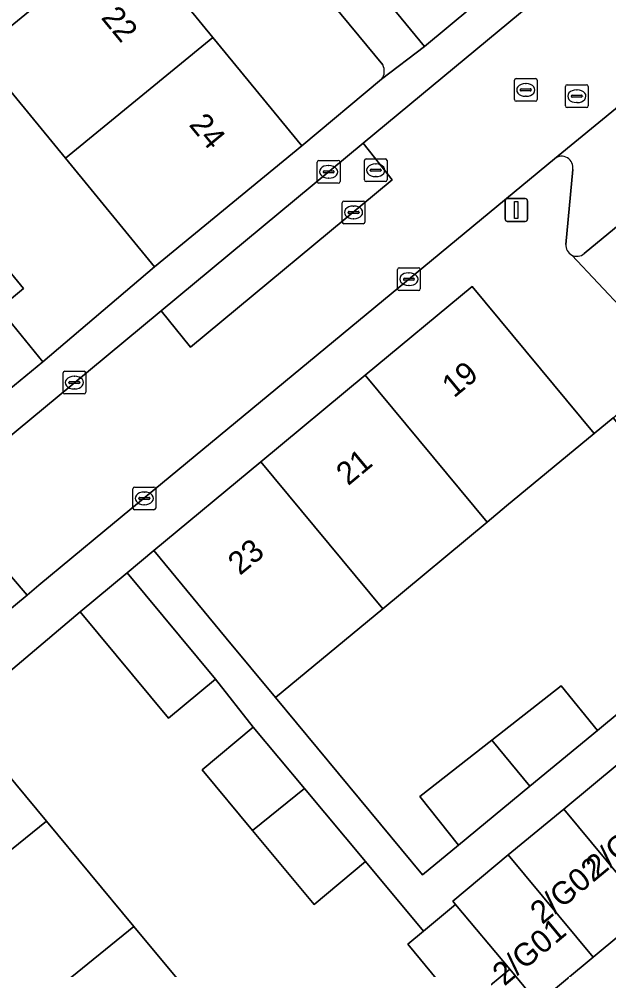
# Model space of a CAD drawing. Extents: x 159039 to 160102, y 381214 to 382524.
# Drawn here: x 159634.45 to 159660.4, y 381905.02 to 381946.85 of the extents above; entities that cross this region are included whole.
import ezdxf

# ---------------------------------------------------------------- set-up
doc = ezdxf.new("R2010")
doc.units = 0
for name, color, linetype in [('IMGEO_Erf', 7, 'Continuous'), ('IMGEO_Kolk', 7, 'Continuous'), ('IMGEO_Lichtmast', 7, 'Continuous'), ('IMGEO_Muur', 7, 'Continuous'), ('IMGEO_Pand', 7, 'Continuous'), ('IMGEO_Pand_nummerreeks', 7, 'Continuous'), ('IMGEO_Parkeervlak_open', 7, 'Continuous'), ('IMGEO_Rijbaan_lokaal_open', 7, 'Continuous'), ('IMGEO_Rioolput', 7, 'Continuous'), ('IMGEO_Voetpad_open', 7, 'Continuous')]:
    doc.layers.add(name, color=color, linetype=linetype)

msp = doc.modelspace()

# ---------------------------------------------------------------- linework, layer by layer
at = {"layer": 'IMGEO_Erf'}
for points in [[(159650.449, 381944.826), (159634.526, 381964.085), (159636.038, 381965.377), (159635.113, 381966.486), (159635.563, 381966.926), (159634.375, 381968.349)], [(159631.428, 381960.105), (159635.34, 381955.339), (159639.157, 381950.688), (159642.973, 381946.038), (159646.885, 381941.272), (159650.398, 381944.197)], [(159632.732, 381937.322), (159634.644, 381934.991), (159633.572, 381934.111), (159635.493, 381931.77), (159640.403, 381935.953), (159636.491, 381940.72), (159632.675, 381945.37)], [(159662.136, 381907.6), (159659.702, 381905.579), (159657.269, 381903.559), (159656.031, 381905.052), (159653.913, 381903.295), (159651.545, 381906.15), (159652.241, 381906.727), (159649.687, 381909.786), (159647.434, 381907.905), (159644.722, 381911.154), (159642.498, 381913.819), (159644.75, 381915.7), (159643.088, 381917.811), (159641.017, 381916.093), (159637.136, 381920.774), (159631.769, 381916.237)], [(159632.522, 381915.331), (159635.652, 381911.563), (159639.504, 381906.927), (159643.355, 381902.292)]]:
    msp.add_lwpolyline(points, dxfattribs=at)
msp.add_lwpolyline([(159663.915, 381921.252), (159660.937, 381924.843), (159662.932, 381926.498), (159660.581, 381929.302), (159659.744, 381928.618), (159655.895, 381925.427), (159655.037, 381924.715), (159650.443, 381920.908), (159645.73, 381917), (159652.193, 381909.2), (159653.783, 381910.512), (159652.074, 381912.648), (159655.239, 381915.123), (159658.3, 381917.517), (159659.887, 381915.55), (159661.89, 381917.203), (159662.979, 381915.89), (159663.272, 381916.133), (159665.706, 381918.152), (159666.168, 381918.535), (159666.11, 381918.605)], close=True, dxfattribs=at)
msp.add_arc((159649.929, 381944.552), 0.588, 322.9189, 27.8102, dxfattribs=at)
at = {"layer": 'IMGEO_Kolk'}
for p, q in [((159647.566, 381939.698), (159647.566, 381940.55)), ((159647.641, 381940.624), (159648.493, 381940.624)), ((159648.567, 381940.55), (159648.567, 381939.698)), ((159647.825, 381940.118), (159647.825, 381940.13)), ((159647.868, 381940.167), (159648.266, 381940.167)), ((159648.054, 381940.404), (159648.079, 381940.404)), ((159648.309, 381940.13), (159648.309, 381940.118)), ((159648.263, 381940.081), (159647.865, 381940.081)), ((159648.077, 381939.844), (159648.052, 381939.844)), ((159648.493, 381939.624), (159647.641, 381939.624)), ((159651.17, 381935.903), (159652.022, 381935.903)), ((159651.095, 381934.977), (159651.095, 381935.829)), ((159651.583, 381935.683), (159651.608, 381935.683)), ((159652.096, 381935.829), (159652.096, 381934.977)), ((159651.354, 381935.397), (159651.354, 381935.409)), ((159651.792, 381935.36), (159651.394, 381935.36)), ((159651.397, 381935.446), (159651.795, 381935.446)), ((159651.606, 381935.123), (159651.581, 381935.123)), ((159651.838, 381935.409), (159651.838, 381935.397)), ((159652.022, 381934.903), (159651.17, 381934.903)), ((159636.46, 381931.356), (159637.312, 381931.356)), ((159636.385, 381930.43), (159636.385, 381931.282)), ((159636.687, 381930.899), (159637.085, 381930.899)), ((159636.873, 381931.136), (159636.898, 381931.136)), ((159637.386, 381931.282), (159637.386, 381930.43)), ((159636.644, 381930.85), (159636.644, 381930.862)), ((159637.082, 381930.813), (159636.684, 381930.813)), ((159636.896, 381930.576), (159636.871, 381930.576)), ((159637.128, 381930.862), (159637.128, 381930.85)), ((159637.312, 381930.356), (159636.46, 381930.356)), ((159639.459, 381925.334), (159639.459, 381926.186)), ((159639.534, 381926.26), (159640.386, 381926.26)), ((159639.947, 381926.04), (159639.972, 381926.04)), ((159640.46, 381926.186), (159640.46, 381925.334)), ((159639.718, 381925.754), (159639.718, 381925.766)), ((159640.156, 381925.717), (159639.758, 381925.717)), ((159639.761, 381925.803), (159640.159, 381925.803)), ((159639.97, 381925.48), (159639.945, 381925.48)), ((159640.202, 381925.766), (159640.202, 381925.754)), ((159640.386, 381925.26), (159639.534, 381925.26))]:
    msp.add_line(p, q, dxfattribs=at)
for points in [[(159647.566, 381939.698), (159647.566, 381940.55)], [(159647.641, 381940.624), (159648.493, 381940.624)], [(159648.567, 381940.55), (159648.567, 381939.698)], [(159648.493, 381939.624), (159647.641, 381939.624)], [(159651.17, 381935.903), (159652.022, 381935.903)], [(159651.095, 381934.977), (159651.095, 381935.829)], [(159652.096, 381935.829), (159652.096, 381934.977)], [(159652.022, 381934.903), (159651.17, 381934.903)], [(159636.46, 381931.356), (159637.312, 381931.356)], [(159636.385, 381930.43), (159636.385, 381931.282)], [(159637.386, 381931.282), (159637.386, 381930.43)], [(159637.312, 381930.356), (159636.46, 381930.356)], [(159639.459, 381925.334), (159639.459, 381926.186)], [(159639.534, 381926.26), (159640.386, 381926.26)], [(159640.46, 381926.186), (159640.46, 381925.334)], [(159640.386, 381925.26), (159639.534, 381925.26)]]:
    msp.add_lwpolyline(points, dxfattribs=at)
for centre, radius, start, end in [((159647.643, 381940.548), 0.0765, 91.552, 178.448), ((159647.643, 381940.548), 0.0765, 91.552, 178.448), ((159648.491, 381940.548), 0.0765, 1.552, 88.448), ((159648.491, 381940.548), 0.0765, 1.552, 88.448), ((159647.865, 381940.127), 0.0403, 85.8775, 175.7526), ((159647.862, 381940.117), 0.0366, 178.938, 274.7102), ((159648.266, 381940.124), 0.043, 264.8664, 352.4533), ((159648.27, 381940.129), 0.0386, 1.7309, 96.639), ((159647.643, 381939.7), 0.0765, 181.552, 268.448), ((159647.643, 381939.7), 0.0765, 181.552, 268.448), ((159648.491, 381939.7), 0.0765, 271.552, 358.448), ((159648.491, 381939.7), 0.0765, 271.552, 358.448), ((159651.172, 381935.827), 0.0765, 91.552, 178.448), ((159651.172, 381935.827), 0.0765, 91.552, 178.448), ((159652.02, 381935.827), 0.0765, 1.552, 88.448), ((159652.02, 381935.827), 0.0765, 1.552, 88.448), ((159651.394, 381935.406), 0.0403, 85.8775, 175.7526), ((159651.391, 381935.396), 0.0366, 178.938, 274.7102), ((159651.795, 381935.403), 0.043, 264.8664, 352.4533), ((159651.799, 381935.408), 0.0386, 1.7309, 96.639), ((159651.172, 381934.979), 0.0765, 181.552, 268.448), ((159651.172, 381934.979), 0.0765, 181.552, 268.448), ((159652.02, 381934.979), 0.0765, 271.552, 358.448), ((159652.02, 381934.979), 0.0765, 271.552, 358.448), ((159636.462, 381931.28), 0.0765, 91.552, 178.448), ((159636.462, 381931.28), 0.0765, 91.552, 178.448), ((159637.31, 381931.28), 0.0765, 1.552, 88.448), ((159637.31, 381931.28), 0.0765, 1.552, 88.448), ((159636.684, 381930.859), 0.0403, 85.8775, 175.7526), ((159637.089, 381930.861), 0.0386, 1.7309, 96.639), ((159636.681, 381930.849), 0.0366, 178.938, 274.7102), ((159637.085, 381930.856), 0.043, 264.8664, 352.4533), ((159636.462, 381930.432), 0.0765, 181.552, 268.448), ((159636.462, 381930.432), 0.0765, 181.552, 268.448), ((159637.31, 381930.432), 0.0765, 271.552, 358.448), ((159637.31, 381930.432), 0.0765, 271.552, 358.448), ((159639.536, 381926.184), 0.0765, 91.552, 178.448), ((159639.536, 381926.184), 0.0765, 91.552, 178.448), ((159640.384, 381926.184), 0.0765, 1.552, 88.448), ((159640.384, 381926.184), 0.0765, 1.552, 88.448), ((159639.758, 381925.763), 0.0403, 85.8775, 175.7526), ((159639.755, 381925.753), 0.0366, 178.938, 274.7102), ((159640.159, 381925.76), 0.043, 264.8664, 352.4533), ((159640.163, 381925.765), 0.0386, 1.7309, 96.639), ((159639.536, 381925.336), 0.0765, 181.552, 268.448), ((159639.536, 381925.336), 0.0765, 181.552, 268.448), ((159640.384, 381925.336), 0.0765, 271.552, 358.448), ((159640.384, 381925.336), 0.0765, 271.552, 358.448)]:
    msp.add_arc(centre, radius, start, end, dxfattribs=at)
for centre, major_axis, ratio, start_param, end_param in [((159648.053, 381940.124), (-0.387, 0.002), 0.722429, 4.712389, 7.853982), ((159648.078, 381940.124), (-0.39, 0.002), 0.717154, 1.570796, 4.712389), ((159651.582, 381935.403), (-0.387, 0.002), 0.722429, 4.712389, 7.853982), ((159651.607, 381935.403), (-0.39, 0.002), 0.717154, 1.570796, 4.712389), ((159636.872, 381930.856), (-0.387, 0.002), 0.722429, 4.712389, 7.853982), ((159636.897, 381930.856), (-0.39, 0.002), 0.717154, 1.570796, 4.712389), ((159639.946, 381925.76), (-0.387, 0.002), 0.722429, 4.712389, 7.853982), ((159639.971, 381925.76), (-0.39, 0.002), 0.717154, 1.570796, 4.712389)]:
    msp.add_ellipse(centre, major_axis=major_axis, ratio=ratio, start_param=start_param, end_param=end_param, dxfattribs=at)
at = {"layer": 'IMGEO_Lichtmast'}
for p, q in [((159655.824, 381938.045), (159655.824, 381938.845)), ((159655.824, 381938.845), (159655.824, 381938.045)), ((159655.924, 381938.945), (159656.714, 381938.945)), ((159656.714, 381938.945), (159655.924, 381938.945)), ((159656.814, 381938.845), (159656.814, 381938.045)), ((159656.814, 381938.045), (159656.814, 381938.845)), ((159656.714, 381937.945), (159655.924, 381937.945)), ((159655.924, 381937.945), (159656.714, 381937.945))]:
    msp.add_line(p, q, dxfattribs=at)
msp.add_lwpolyline([(159656.244, 381938.82), (159656.394, 381938.82), (159656.394, 381938.07), (159656.244, 381938.07), (159656.244, 381938.82)], dxfattribs=at)
for centre, start, end in [((159655.924, 381938.845), 90, 180), ((159655.924, 381938.845), 90, 180), ((159656.714, 381938.845), 0, 90), ((159656.714, 381938.845), 360, 90), ((159655.924, 381938.045), 180, 270), ((159655.924, 381938.045), 180, 270), ((159656.714, 381938.045), 270, 0), ((159656.714, 381938.045), 270, 0)]:
    msp.add_arc(centre, 0.1, start, end, dxfattribs=at)
at = {"layer": 'IMGEO_Muur'}
for points in [[(159635.493, 381931.77), (159640.403, 381935.953)], [(159659.744, 381928.618), (159660.581, 381929.302), (159662.932, 381926.498)]]:
    msp.add_lwpolyline(points, dxfattribs=at)
at = {"layer": 'IMGEO_Pand'}
for points in [[(159632.675, 381945.37), (159639.157, 381950.688), (159635.34, 381955.339), (159628.858, 381950.02)], [(159636.491, 381940.72), (159642.973, 381946.038), (159639.157, 381950.688), (159632.675, 381945.37)], [(159636.491, 381940.72), (159640.403, 381935.953), (159646.885, 381941.272), (159642.973, 381946.038)], [(159632.744, 381929.514), (159635.493, 381931.77), (159633.572, 381934.111), (159634.644, 381934.991), (159632.732, 381937.322), (159628.91, 381934.186)], [(159649.679, 381931.178), (159655.037, 381924.715), (159655.895, 381925.427), (159659.744, 381928.618), (159654.386, 381935.081)], [(159649.679, 381931.178), (159645.086, 381927.37), (159650.443, 381920.908), (159655.037, 381924.715)], [(159650.443, 381920.908), (159645.086, 381927.37), (159640.373, 381923.463), (159643.564, 381919.614), (159645.73, 381917)], [(159637.136, 381920.774), (159641.017, 381916.093), (159643.088, 381917.811), (159639.208, 381922.491)], [(159656.917, 381913.099), (159659.887, 381915.55), (159658.3, 381917.517), (159655.239, 381915.123)], [(159635.652, 381911.563), (159632.522, 381915.331), (159631.769, 381916.237), (159626.723, 381912.063), (159625.296, 381910.882), (159629.113, 381906.267)], [(159647.003, 381913.001), (159644.75, 381915.7), (159642.498, 381913.819), (159644.722, 381911.154)], [(159656.917, 381913.099), (159655.239, 381915.123), (159652.074, 381912.648), (159653.783, 381910.512)], [(159658.403, 381912.096), (159662.136, 381907.6), (159664.569, 381909.62), (159660.837, 381914.114)], [(159647.003, 381913.001), (159644.722, 381911.154), (159647.434, 381907.905), (159649.687, 381909.786)], [(159655.968, 381910.077), (159659.702, 381905.579), (159662.136, 381907.6), (159658.403, 381912.096)], [(159639.504, 381906.927), (159635.652, 381911.563), (159629.113, 381906.267), (159632.954, 381901.623)], [(159655.968, 381910.077), (159653.523, 381908.049), (159653.651, 381907.896), (159656.031, 381905.052), (159657.269, 381903.559), (159659.702, 381905.579)], [(159653.651, 381907.896), (159652.241, 381906.727), (159651.545, 381906.15), (159653.913, 381903.295), (159656.031, 381905.052)], [(159643.355, 381902.292), (159639.504, 381906.927), (159632.954, 381901.623), (159636.796, 381896.977)]]:
    msp.add_lwpolyline(points, close=True, dxfattribs=at)
at = {"layer": 'IMGEO_Parkeervlak_open'}
for points in [[(159692.556, 381969.219), (159675.735, 381955.294), (159672.054, 381952.235), (159658.001, 381940.7)], [(159659.309, 381936.529), (159661.888, 381938.663), (159663.941, 381940.362), (159667.211, 381943.069), (159670.004, 381945.38), (159673.476, 381948.254), (159675.537, 381949.959), (159693.83, 381965.098)], [(159658.805, 381940.22), (159658.499, 381936.935)], [(159626.501, 381914.629), (159634.804, 381921.508), (159633.509, 381923.021), (159632.286, 381922.003), (159628.611, 381918.954), (159622.557, 381913.92)]]:
    msp.add_lwpolyline(points, dxfattribs=at)
msp.add_lwpolyline([(159640.703, 381934.004), (159641.997, 381932.408), (159650.867, 381939.766), (159649.586, 381941.383)], close=True, dxfattribs=at)
for centre, radius, start, end in [((159658.312, 381940.308), 0.5, 349.8286, 128.4957), ((159658.986, 381936.895), 0.489, 175.2874, 242.3063), ((159658.984, 381936.903), 0.495, 242.9353, 310.9556)]:
    msp.add_arc(centre, radius, start, end, dxfattribs=at)
at = {"layer": 'IMGEO_Rijbaan_lokaal_open'}
for points in [[(159636.901, 381964.329), (159652.285, 381945.644), (159655.408, 381948.24), (159640.019, 381966.892)], [(159669.554, 381955.245), (159661.06, 381948.222), (159659.769, 381949.834), (159657.442, 381947.905), (159652.154, 381943.516), (159649.586, 381941.383), (159650.867, 381939.766), (159641.997, 381932.408), (159640.703, 381934.004), (159636.733, 381930.706), (159633.809, 381928.298), (159629.825, 381924.985), (159632.286, 381922.003), (159633.509, 381923.021), (159634.804, 381921.508), (159635.327, 381921.942), (159638.23, 381924.343), (159658.001, 381940.7), (159672.054, 381952.235)]]:
    msp.add_lwpolyline(points, close=True, dxfattribs=at)
at = {"layer": 'IMGEO_Rioolput'}
for p, q in [((159656.237, 381943.301), (159656.237, 381944.153)), ((159656.312, 381944.227), (159657.164, 381944.227)), ((159656.725, 381944.007), (159656.75, 381944.007)), ((159657.238, 381944.153), (159657.238, 381943.301)), ((159658.481, 381943.025), (159658.481, 381943.877)), ((159658.556, 381943.951), (159659.408, 381943.951)), ((159659.482, 381943.877), (159659.482, 381943.025)), ((159656.496, 381943.721), (159656.496, 381943.733)), ((159656.934, 381943.684), (159656.536, 381943.684)), ((159656.539, 381943.77), (159656.937, 381943.77)), ((159656.748, 381943.447), (159656.723, 381943.447)), ((159656.98, 381943.733), (159656.98, 381943.721)), ((159658.74, 381943.445), (159658.74, 381943.457)), ((159658.783, 381943.494), (159659.181, 381943.494)), ((159658.969, 381943.731), (159658.994, 381943.731)), ((159659.224, 381943.457), (159659.224, 381943.445)), ((159657.164, 381943.227), (159656.312, 381943.227)), ((159659.178, 381943.408), (159658.78, 381943.408)), ((159658.992, 381943.171), (159658.967, 381943.171)), ((159659.408, 381942.951), (159658.556, 381942.951)), ((159649.639, 381939.769), (159649.639, 381940.621)), ((159649.714, 381940.695), (159650.566, 381940.695)), ((159650.64, 381940.621), (159650.64, 381939.769)), ((159649.898, 381940.189), (159649.898, 381940.201)), ((159650.336, 381940.152), (159649.938, 381940.152)), ((159649.941, 381940.238), (159650.339, 381940.238)), ((159650.127, 381940.475), (159650.152, 381940.475)), ((159650.382, 381940.201), (159650.382, 381940.189)), ((159650.566, 381939.695), (159649.714, 381939.695)), ((159650.15, 381939.915), (159650.125, 381939.915)), ((159648.736, 381938.84), (159649.588, 381938.84)), ((159648.661, 381937.914), (159648.661, 381938.766)), ((159649.149, 381938.62), (159649.174, 381938.62)), ((159649.662, 381938.766), (159649.662, 381937.914)), ((159648.92, 381938.334), (159648.92, 381938.346)), ((159649.358, 381938.297), (159648.96, 381938.297)), ((159648.963, 381938.383), (159649.361, 381938.383)), ((159649.172, 381938.06), (159649.147, 381938.06)), ((159649.404, 381938.346), (159649.404, 381938.334)), ((159649.588, 381937.84), (159648.736, 381937.84))]:
    msp.add_line(p, q, dxfattribs=at)
for points in [[(159656.237, 381943.301), (159656.237, 381944.153)], [(159656.312, 381944.227), (159657.164, 381944.227)], [(159657.238, 381944.153), (159657.238, 381943.301)], [(159658.481, 381943.025), (159658.481, 381943.877)], [(159658.556, 381943.951), (159659.408, 381943.951)], [(159659.482, 381943.877), (159659.482, 381943.025)], [(159657.164, 381943.227), (159656.312, 381943.227)], [(159659.408, 381942.951), (159658.556, 381942.951)], [(159649.639, 381939.769), (159649.639, 381940.621)], [(159649.714, 381940.695), (159650.566, 381940.695)], [(159650.64, 381940.621), (159650.64, 381939.769)], [(159650.566, 381939.695), (159649.714, 381939.695)], [(159648.736, 381938.84), (159649.588, 381938.84)], [(159648.661, 381937.914), (159648.661, 381938.766)], [(159649.662, 381938.766), (159649.662, 381937.914)], [(159649.588, 381937.84), (159648.736, 381937.84)]]:
    msp.add_lwpolyline(points, dxfattribs=at)
for centre, radius, start, end in [((159656.314, 381944.151), 0.0765, 91.552, 178.448), ((159656.314, 381944.151), 0.0765, 91.552, 178.448), ((159657.162, 381944.151), 0.0765, 1.552, 88.448), ((159657.162, 381944.151), 0.0765, 1.552, 88.448), ((159658.558, 381943.875), 0.0765, 91.552, 178.448), ((159658.558, 381943.875), 0.0765, 91.552, 178.448), ((159659.406, 381943.875), 0.0765, 1.552, 88.448), ((159659.406, 381943.875), 0.0765, 1.552, 88.448), ((159656.536, 381943.73), 0.0403, 85.8775, 175.7526), ((159656.533, 381943.72), 0.0366, 178.938, 274.7102), ((159656.937, 381943.727), 0.043, 264.8664, 352.4533), ((159656.941, 381943.732), 0.0386, 1.7309, 96.639), ((159658.78, 381943.454), 0.0403, 85.8775, 175.7526), ((159658.777, 381943.444), 0.0366, 178.938, 274.7102), ((159659.181, 381943.451), 0.043, 264.8664, 352.4533), ((159659.185, 381943.456), 0.0386, 1.7309, 96.639), ((159656.314, 381943.303), 0.0765, 181.552, 268.448), ((159656.314, 381943.303), 0.0765, 181.552, 268.448), ((159657.162, 381943.303), 0.0765, 271.552, 358.448), ((159657.162, 381943.303), 0.0765, 271.552, 358.448), ((159658.558, 381943.027), 0.0765, 181.552, 268.448), ((159658.558, 381943.027), 0.0765, 181.552, 268.448), ((159659.406, 381943.027), 0.0765, 271.552, 358.448), ((159659.406, 381943.027), 0.0765, 271.552, 358.448), ((159649.716, 381940.619), 0.0765, 91.552, 178.448), ((159649.716, 381940.619), 0.0765, 91.552, 178.448), ((159650.564, 381940.619), 0.0765, 1.552, 88.448), ((159650.564, 381940.619), 0.0765, 1.552, 88.448), ((159649.938, 381940.198), 0.0403, 85.8775, 175.7526), ((159649.935, 381940.188), 0.0366, 178.938, 274.7102), ((159650.339, 381940.195), 0.043, 264.8664, 352.4533), ((159650.343, 381940.2), 0.0386, 1.7309, 96.639), ((159649.716, 381939.771), 0.0765, 181.552, 268.448), ((159649.716, 381939.771), 0.0765, 181.552, 268.448), ((159650.564, 381939.771), 0.0765, 271.552, 358.448), ((159650.564, 381939.771), 0.0765, 271.552, 358.448), ((159648.738, 381938.764), 0.0765, 91.552, 178.448), ((159648.738, 381938.764), 0.0765, 91.552, 178.448), ((159649.586, 381938.764), 0.0765, 1.552, 88.448), ((159649.586, 381938.764), 0.0765, 1.552, 88.448), ((159648.96, 381938.343), 0.0403, 85.8775, 175.7526), ((159648.957, 381938.333), 0.0366, 178.938, 274.7102), ((159649.361, 381938.34), 0.043, 264.8664, 352.4533), ((159649.365, 381938.345), 0.0386, 1.7309, 96.639), ((159648.738, 381937.916), 0.0765, 181.552, 268.448), ((159648.738, 381937.916), 0.0765, 181.552, 268.448), ((159649.586, 381937.916), 0.0765, 271.552, 358.448), ((159649.586, 381937.916), 0.0765, 271.552, 358.448)]:
    msp.add_arc(centre, radius, start, end, dxfattribs=at)
for centre, major_axis, ratio, start_param, end_param in [((159656.724, 381943.727), (-0.387, 0.002), 0.722429, 4.712389, 7.853982), ((159656.749, 381943.727), (-0.39, 0.002), 0.717154, 1.570796, 4.712389), ((159658.968, 381943.451), (-0.387, 0.002), 0.722429, 4.712389, 7.853982), ((159658.993, 381943.451), (-0.39, 0.002), 0.717154, 1.570796, 4.712389), ((159650.126, 381940.195), (-0.387, 0.002), 0.722429, 4.712389, 7.853982), ((159650.151, 381940.195), (-0.39, 0.002), 0.717154, 1.570796, 4.712389), ((159649.148, 381938.34), (-0.387, 0.002), 0.722429, 4.712389, 7.853982), ((159649.173, 381938.34), (-0.39, 0.002), 0.717154, 1.570796, 4.712389)]:
    msp.add_ellipse(centre, major_axis=major_axis, ratio=ratio, start_param=start_param, end_param=end_param, dxfattribs=at)
at = {"layer": 'IMGEO_Voetpad_open'}
for points in [[(159693.826, 381975.39), (159690.986, 381977.662), (159690.27, 381977.104), (159683.852, 381971.779), (159678.165, 381967.019), (159676.009, 381965.248), (159674.915, 381964.352), (159672.822, 381962.633), (159667.222, 381958.11), (159660.763, 381952.805), (159657.296, 381949.939), (159655.408, 381948.24), (159652.285, 381945.644), (159650.398, 381944.197), (159646.885, 381941.272), (159640.403, 381935.953), (159635.493, 381931.77), (159632.744, 381929.514)], [(159636.901, 381964.329), (159636.038, 381965.377), (159634.526, 381964.085), (159650.449, 381944.826)], [(159650.398, 381944.197), (159652.285, 381945.644), (159636.901, 381964.329)], [(159633.809, 381928.298), (159636.733, 381930.706), (159640.703, 381934.004), (159649.586, 381941.383), (159652.154, 381943.516), (159657.442, 381947.905)], [(159658.001, 381940.7), (159638.23, 381924.343), (159635.327, 381921.942), (159634.804, 381921.508), (159626.501, 381914.629)], [(159658.499, 381936.935), (159658.805, 381940.22)], [(159661.888, 381938.663), (159659.309, 381936.529)], [(159631.769, 381916.237), (159637.136, 381920.774), (159639.208, 381922.491), (159640.373, 381923.463), (159645.086, 381927.37), (159649.679, 381931.178), (159654.386, 381935.081), (159659.744, 381928.618), (159660.581, 381929.302), (159663.284, 381931.576), (159662.616, 381932.374), (159662.241, 381932.765), (159658.759, 381936.462)], [(159658.759, 381936.462), (159662.241, 381932.765)]]:
    msp.add_lwpolyline(points, dxfattribs=at)
msp.add_lwpolyline([(159645.73, 381917), (159643.564, 381919.614), (159640.373, 381923.463), (159639.208, 381922.491), (159643.088, 381917.811), (159644.75, 381915.7), (159647.003, 381913.001), (159649.687, 381909.786), (159652.241, 381906.727), (159653.651, 381907.896), (159653.523, 381908.049), (159655.968, 381910.077), (159658.403, 381912.096), (159660.837, 381914.114), (159662.979, 381915.89), (159661.89, 381917.203), (159659.887, 381915.55), (159656.917, 381913.099), (159653.783, 381910.512), (159652.193, 381909.2)], close=True, dxfattribs=at)
for centre, radius, start, end in [((159649.929, 381944.552), 0.588, 322.9189, 27.8102), ((159658.312, 381940.308), 0.5, 349.8286, 128.4957), ((159658.986, 381936.895), 0.489, 175.2874, 242.3063), ((159658.984, 381936.903), 0.495, 242.9353, 310.9556)]:
    msp.add_arc(centre, radius, start, end, dxfattribs=at)

# ---------------------------------------------------------------- texts
at = {"layer": 'IMGEO_Pand_nummerreeks'}
for s, rotation, p in [('22', 309.3771, (159638.027, 381946.895)), ('24', 309.3771, (159641.893, 381942.184)), ('19', 39.6617, (159653.577, 381930.15)), ('21', 39.6617, (159648.923, 381926.292)), ('23', 39.6617, (159644.165, 381922.347)), ('2/G03', 39.702, (159659.897, 381909.016)), ('2/G02', 39.702, (159657.459, 381906.992)), ('2/G01', 39.7012, (159655.795, 381904.284))]:
    msp.add_text(s, height=1, rotation=rotation, dxfattribs=at).set_placement(p)

doc.saveas('drawing.dxf')
